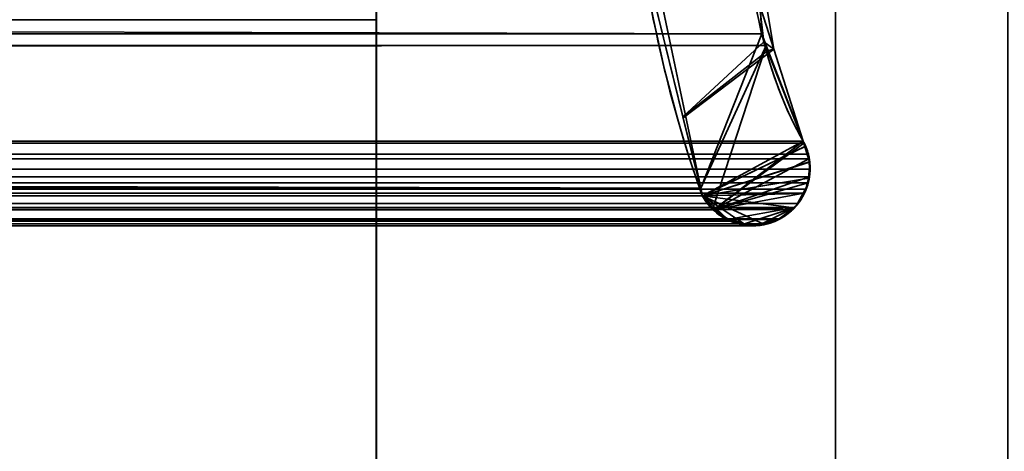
# Model space of a CAD drawing. Header units: millimetres. Extents: x -603 to 3703, y -115 to 193.
# Tile 570 of 656: x 3505.89 to 3514.47, y -5.76 to -2. Entities that reach past the tile are written whole.
import ezdxf

# ---------------------------------------------------------------- set-up
doc = ezdxf.new("R2010")
doc.units = ezdxf.units.MM
doc.layers.add('151', color=7, linetype='Continuous', true_color=0xffffff)

# ---------------------------------------------------------------- blocks, each defined once
blk = doc.blocks.new('UG_SURFACE_003')
at = {"layer": '151', "color": 252, "linetype": 'Continuous', "lineweight": 35}
for points in [[(3703.0001, -18, 2212.25), (3703.0001, 174.4, 2212.25), (2296.9999, 174.4, 2212.25), (2296.9999, -18, 2212.25)], [(2447, -18, 2062.2499), (2447, 174.4, 2062.2499), (3553, 174.4, 2062.2499), (3553, -18, 2062.2499)]]:
    blk.add_3dface(points, dxfattribs=at)
blk = doc.blocks.new('UG_SURFACE_137')
at = {"layer": '151', "color": 43, "linetype": 'Continuous', "lineweight": 35}
for points in [[(2490.9999, 0, 2), (3509.0001, 0, 2), (3509.0001, -2), (2490.9999, -2)], [(2490.9999, 0, 2017), (2490.9999, -34, 2017), (3509.0001, -34, 2017), (3509.0001, 0, 2017)], [(3509.0001, 0, 2), (3509.0001, -16, 25), (3509.0001, -16.5, 24)], [(3509.0001, 0, 2), (3509.0001, 0, 2017), (3509.0001, -16, 27), (3509.0001, -16, 25)], [(3509.0001, 0, 2017), (3509.0001, -34, 2017), (3509.0001, -34), (3509.0001, -26, 27)], [(3509.0001, -26, 27), (3509.0001, -16, 27), (3509.0001, 0, 2017)], [(3509.0001, -16.5, 24), (3509.0001, -16.5, 14), (3509.0001, -2), (3509.0001, 0, 2)], [(2490.9999, -34), (2490.9999, -2), (3509.0001, -2), (3509.0001, -34)], [(3509.0001, -34), (3509.0001, -2), (3509.0001, -16.5, 14), (3509.0001, -25.5, 14)]]:
    blk.add_3dface(points, dxfattribs=at)
blk = doc.blocks.new('UG_SURFACE_163')
at = {"layer": '151', "color": 7, "linetype": 'Continuous', "lineweight": 35}
for points in [[(3512.3572, -2.122, 2019.6073), (2487.7391, 0.3112, 2019.511), (2487.6506, -2.0889, 2019.5994)], [(3512.3572, -2.122, 2019.6073), (3512.2144, 0.3101, 2019.4643), (2487.7391, 0.3112, 2019.511)], [(3512.2144, 0.3101, 2019.4643), (3512.3572, -2.122, 2019.6073), (3511.8258, -3.4652, 2019.0759), (3511.3459, -1.1811, 2018.5959)], [(3511.8258, -3.4652, 2019.0759), (2488.1754, -3.4655, 2019.0747), (2488.6947, -1.1994, 2018.5554)], [(2488.6947, -1.1994, 2018.5554), (3511.3459, -1.1811, 2018.5959), (3511.8258, -3.4652, 2019.0759)], [(2487.6506, -2.0889, 2019.5994), (2487.5996, -2.2228, 2019.6505), (3512.3973, -2.2253, 2019.6471)], [(2487.6506, -2.0889, 2019.5994), (3512.3973, -2.2253, 2019.6471), (3512.3572, -2.122, 2019.6073)], [(3511.8258, -3.4652, 2019.0759), (3512.3572, -2.122, 2019.6073), (3512.3973, -2.2253, 2019.6471)], [(3512.3973, -2.2253, 2019.6471), (2487.5996, -2.2228, 2019.6505), (2487.2818, -3.0566, 2019.9683)], [(2487.2818, -3.0566, 2019.9683), (3512.7182, -3.0566, 2019.9683), (3512.3973, -2.2253, 2019.6471)], [(3511.9295, -3.6511, 2019.1796), (3511.8399, -3.5319, 2019.0897), (3511.8258, -3.4652, 2019.0759), (3512.3973, -2.2253, 2019.6471)], [(3512.3973, -2.2253, 2019.6471), (3512.7182, -3.0566, 2019.9683), (3511.9367, -3.6559, 2019.1867), (3511.9295, -3.6511, 2019.1796)], [(3512.7635, -3.1716, 2020.0133), (3512.7251, -3.0741, 2019.9752), (2487.2749, -3.0741, 2019.9752), (2487.2365, -3.1716, 2020.0133)], [(2487.2749, -3.0741, 2019.9752), (3512.7251, -3.0741, 2019.9752), (3512.7182, -3.0566, 2019.9683), (2487.2818, -3.0566, 2019.9683)], [(3511.9367, -3.6559, 2019.1867), (3512.7182, -3.0566, 2019.9683), (3512.7251, -3.0741, 2019.9752)], [(3511.9367, -3.6559, 2019.1867), (3512.7251, -3.0741, 2019.9752), (3512.7635, -3.1716, 2020.0133), (3512.768, -3.2122, 2020.0181)], [(2487.2365, -3.1716, 2020.0133), (2487.232, -3.2122, 2020.0181), (3512.768, -3.2122, 2020.0181)], [(2487.2365, -3.1716, 2020.0133), (3512.768, -3.2122, 2020.0181), (3512.7635, -3.1716, 2020.0133)], [(3512.7785, -3.3021, 2020.0286), (2487.232, -3.2122, 2020.0181), (2487.2215, -3.3021, 2020.0286)], [(3512.7785, -3.3021, 2020.0286), (3512.768, -3.2122, 2020.0181), (2487.232, -3.2122, 2020.0181)], [(3512.768, -3.2122, 2020.0181), (3512.7785, -3.3021, 2020.0286), (3512.7697, -3.3666, 2020.0198), (3511.9367, -3.6559, 2019.1867)], [(2487.2215, -3.3021, 2020.0286), (2487.2303, -3.3666, 2020.0198), (3512.7697, -3.3666, 2020.0198), (3512.7785, -3.3021, 2020.0286)], [(3512.7442, -3.4761, 2019.9943), (2487.2303, -3.3666, 2020.0198), (2487.2377, -3.4209, 2020.0121)], [(3512.7442, -3.4761, 2019.9943), (3512.7623, -3.4209, 2020.0121), (2487.2303, -3.3666, 2020.0198)], [(3512.7623, -3.4209, 2020.0121), (3512.7697, -3.3666, 2020.0198), (2487.2303, -3.3666, 2020.0198)], [(2487.2377, -3.4209, 2020.0121), (2487.2737, -3.513, 2019.9764), (3512.7249, -3.5104, 2019.9747)], [(3512.7249, -3.5104, 2019.9747), (3512.7442, -3.4761, 2019.9943), (2487.2377, -3.4209, 2020.0121)], [(3511.9367, -3.6559, 2019.1867), (3512.7697, -3.3666, 2020.0198), (3512.7623, -3.4209, 2020.0121)], [(3512.7623, -3.4209, 2020.0121), (3512.7442, -3.4761, 2019.9943), (3512.7249, -3.5104, 2019.9747), (3511.9367, -3.6559, 2019.1867)], [(3512.6736, -3.6004, 2019.9237), (3512.7249, -3.5104, 2019.9747), (2487.2737, -3.513, 2019.9764)], [(3512.6736, -3.6004, 2019.9237), (2487.2737, -3.513, 2019.9764), (2487.2797, -3.5281, 2019.9704)], [(3511.8399, -3.5319, 2019.0897), (2488.1601, -3.5319, 2019.0897), (2488.1754, -3.4655, 2019.0747)], [(2488.1754, -3.4655, 2019.0747), (3511.8258, -3.4652, 2019.0759), (3511.8399, -3.5319, 2019.0897)], [(3511.9367, -3.6559, 2019.1867), (3512.7249, -3.5104, 2019.9747), (3512.6736, -3.6004, 2019.9237), (3512.6421, -3.6358, 2019.8922)], [(2487.2797, -3.5281, 2019.9704), (2487.359, -3.634, 2019.891), (3512.6421, -3.6358, 2019.8922)], [(3512.6421, -3.6358, 2019.8922), (3512.6736, -3.6004, 2019.9237), (2487.2797, -3.5281, 2019.9704)], [(2488.0705, -3.6511, 2019.1796), (3511.8399, -3.5319, 2019.0897), (3511.9295, -3.6511, 2019.1796)], [(2488.0705, -3.6511, 2019.1796), (2488.1601, -3.5319, 2019.0897), (3511.8399, -3.5319, 2019.0897)], [(3512.6288, -3.6509, 2019.8786), (2487.359, -3.634, 2019.891), (2487.3729, -3.6524, 2019.8772)], [(3512.6288, -3.6509, 2019.8786), (3512.6421, -3.6358, 2019.8922), (2487.359, -3.634, 2019.891)], [(3512.6288, -3.6509, 2019.8786), (2487.3729, -3.6524, 2019.8772), (2487.483, -3.7332, 2019.7668)], [(2487.483, -3.7332, 2019.7668), (3512.517, -3.7332, 2019.7668), (3512.6288, -3.6509, 2019.8786)], [(2488.0633, -3.6559, 2019.1867), (3511.9367, -3.6559, 2019.1867), (3512.0602, -3.7382, 2019.3102), (2487.9398, -3.7382, 2019.3102)], [(3511.9295, -3.6511, 2019.1796), (2488.0633, -3.6559, 2019.1867), (2488.0705, -3.6511, 2019.1796)], [(3511.9295, -3.6511, 2019.1796), (3511.9367, -3.6559, 2019.1867), (2488.0633, -3.6559, 2019.1867)], [(3512.0602, -3.7382, 2019.3102), (3511.9367, -3.6559, 2019.1867), (3512.6421, -3.6358, 2019.8922)], [(3512.6421, -3.6358, 2019.8922), (3512.2063, -3.7758, 2019.4561), (3512.0835, -3.7538, 2019.3336), (3512.0602, -3.7382, 2019.3102)], [(3512.2063, -3.7758, 2019.4561), (3512.6421, -3.6358, 2019.8922), (3512.5005, -3.7378, 2019.7506), (3512.3606, -3.7769, 2019.6106)], [(3512.6421, -3.6358, 2019.8922), (3512.6288, -3.6509, 2019.8786), (3512.517, -3.7332, 2019.7668), (3512.5005, -3.7378, 2019.7506)], [(2487.4995, -3.7378, 2019.7506), (3512.5005, -3.7378, 2019.7506), (3512.517, -3.7332, 2019.7668), (2487.483, -3.7332, 2019.7668)], [(2487.6394, -3.7769, 2019.6106), (3512.3606, -3.7769, 2019.6106), (3512.5005, -3.7378, 2019.7506), (2487.4995, -3.7378, 2019.7506)], [(3512.0835, -3.7538, 2019.3336), (2487.7937, -3.7758, 2019.4561), (2487.9165, -3.7538, 2019.3336)], [(3512.0835, -3.7538, 2019.3336), (3512.2063, -3.7758, 2019.4561), (2487.7937, -3.7758, 2019.4561)], [(2487.9165, -3.7538, 2019.3336), (3512.0602, -3.7382, 2019.3102), (3512.0835, -3.7538, 2019.3336)], [(2487.9165, -3.7538, 2019.3336), (2487.9398, -3.7382, 2019.3102), (3512.0602, -3.7382, 2019.3102)], [(3512.3026, -3.7931, 2019.5527), (2487.6394, -3.7769, 2019.6106), (2487.6974, -3.7931, 2019.5527)], [(3512.3026, -3.7931, 2019.5527), (3512.3606, -3.7769, 2019.6106), (2487.6394, -3.7769, 2019.6106)], [(2487.6974, -3.7931, 2019.5527), (3512.2063, -3.7758, 2019.4561), (3512.3026, -3.7931, 2019.5527)], [(2487.6974, -3.7931, 2019.5527), (2487.7937, -3.7758, 2019.4561), (3512.2063, -3.7758, 2019.4561)], [(3512.3606, -3.7769, 2019.6106), (3512.3026, -3.7931, 2019.5527), (3512.2063, -3.7758, 2019.4561)]]:
    blk.add_3dface(points, dxfattribs=at)
blk = doc.blocks.new('UG_SURFACE_164')
at = {"layer": '151', "color": 7, "linetype": 'Continuous', "lineweight": 35}
for points in [[(3511.2858, -1.283, 2018.5359), (3511.6706, -2.845, 2018.9207), (3512.3751, -2.1926, 2019.6249), (3512.1839, -0.585, 2019.4337)], [(3512.4638, -2.2577, -7.75), (3512.2597, -1.6173, -7.75), (3512.1839, -0.585, 2019.4337)], [(3512.1839, -0.585, 2019.4337), (3512.3751, -2.1926, 2019.6249), (3512.4638, -2.2577, -7.75)], [(3511.2858, -1.283, -7.75), (3511.6706, -2.845, 2018.9207), (3511.2858, -1.283, 2018.5359)], [(3511.2858, -1.283, -7.75), (3511.6732, -2.8554, -7.75), (3511.6706, -2.845, 2018.9207)], [(3511.6732, -2.8554, -7.75), (3511.2858, -1.283, -7.75), (3512.2597, -1.6173, -7.75), (3512.4638, -2.2577, -7.75)], [(3512.4066, -2.272, 2019.6567), (3512.3751, -2.1926, 2019.6249), (3511.6706, -2.845, 2018.9207)], [(3512.3751, -2.1926, 2019.6249), (3512.4066, -2.272, 2019.6567), (3512.4638, -2.2577, -7.75)], [(3512.7182, -3.0566, 2019.9683), (3512.4066, -2.272, 2019.6567), (3511.6706, -2.845, 2018.9207), (3511.8399, -3.5319, 2019.0897)], [(3511.8399, -3.5319, -7.75), (3511.6732, -2.8554, -7.75), (3512.4638, -2.2577, -7.75), (3512.7182, -3.0566, -7.75)], [(3512.7182, -3.0566, -7.75), (3512.4638, -2.2577, -7.75), (3512.4066, -2.272, 2019.6567)], [(3512.4066, -2.272, 2019.6567), (3512.7182, -3.0566, 2019.9683), (3512.7182, -3.0566, -7.75)], [(3511.8399, -3.5319, -7.75), (3511.8399, -3.5319, 2019.0897), (3511.6706, -2.845, 2018.9207), (3511.6732, -2.8554, -7.75)], [(3512.7182, -3.0566, -7.75), (3512.732, -3.1027, -7.75), (3511.8399, -3.5319, -7.75)], [(3511.8399, -3.5319, 2019.0897), (3512.7351, -3.1036, 2019.9852), (3512.7182, -3.0566, 2019.9683)], [(3512.732, -3.1027, -7.75), (3512.7182, -3.0566, -7.75), (3512.7182, -3.0566, 2019.9683)], [(3512.7182, -3.0566, 2019.9683), (3512.7351, -3.1036, 2019.9852), (3512.732, -3.1027, -7.75)], [(3511.8399, -3.5319, -7.75), (3512.732, -3.1027, -7.75), (3512.7726, -3.2386, -7.75)], [(3511.8399, -3.5319, 2019.0897), (3512.7716, -3.2381, 2020.0214), (3512.7699, -3.2006, 2020.0198), (3512.7351, -3.1036, 2019.9852)], [(3512.7726, -3.2386, -7.75), (3512.732, -3.1027, -7.75), (3512.7351, -3.1036, 2019.9852)], [(3512.7351, -3.1036, 2019.9852), (3512.7699, -3.2006, 2020.0198), (3512.7726, -3.2386, -7.75)], [(3512.7671, -3.379, 2020.0171), (3512.7761, -3.3434, 2020.0262), (3512.7716, -3.2381, 2020.0214), (3511.8399, -3.5319, 2019.0897)], [(3512.7726, -3.2386, -7.75), (3512.7771, -3.2537, -7.75), (3512.7637, -3.3802, -7.75), (3511.8399, -3.5319, -7.75)], [(3512.7671, -3.379, 2020.0171), (3512.7637, -3.3802, -7.75), (3512.7771, -3.2537, -7.75)], [(3512.7771, -3.2537, -7.75), (3512.7761, -3.3434, 2020.0262), (3512.7671, -3.379, 2020.0171)], [(3512.7699, -3.2006, 2020.0198), (3512.7716, -3.2381, 2020.0214), (3512.7726, -3.2386, -7.75)], [(3512.7771, -3.2537, -7.75), (3512.7716, -3.2381, 2020.0214), (3512.7761, -3.3434, 2020.0262)], [(3512.7771, -3.2537, -7.75), (3512.7726, -3.2386, -7.75), (3512.7716, -3.2381, 2020.0214)], [(3512.7242, -3.5127, 2019.974), (3512.7394, -3.4879, 2019.9895), (3512.7671, -3.379, 2020.0171), (3511.8399, -3.5319, 2019.0897)], [(3512.7637, -3.3802, -7.75), (3512.7578, -3.4365, -7.75), (3512.7177, -3.511, -7.75), (3511.8399, -3.5319, -7.75)], [(3512.7637, -3.3802, -7.75), (3512.7671, -3.379, 2020.0171), (3512.7394, -3.4879, 2019.9895)], [(3512.7394, -3.4879, 2019.9895), (3512.7578, -3.4365, -7.75), (3512.7637, -3.3802, -7.75)], [(3512.7177, -3.511, -7.75), (3512.661, -3.6162, -7.75), (3512.6345, -3.6377, -7.75), (3511.8399, -3.5319, -7.75)], [(3511.8399, -3.5319, 2019.0897), (3512.6362, -3.6376, 2019.886), (3512.6572, -3.6207, 2019.907), (3512.7242, -3.5127, 2019.974)], [(3512.7177, -3.511, -7.75), (3512.7242, -3.5127, 2019.974), (3512.6572, -3.6207, 2019.907)], [(3512.6572, -3.6207, 2019.907), (3512.661, -3.6162, -7.75), (3512.7177, -3.511, -7.75)], [(3512.7242, -3.5127, 2019.974), (3512.7177, -3.511, -7.75), (3512.7578, -3.4365, -7.75)], [(3512.7578, -3.4365, -7.75), (3512.7394, -3.4879, 2019.9895), (3512.7242, -3.5127, 2019.974)], [(3511.8697, -3.5803, 2019.1195), (3511.8399, -3.5319, -7.75), (3511.9367, -3.6461, -7.75)], [(3511.8697, -3.5803, 2019.1195), (3511.8399, -3.5319, 2019.0897), (3511.8399, -3.5319, -7.75)], [(3511.8399, -3.5319, -7.75), (3512.2073, -3.7788, -7.75), (3512.1365, -3.7728, -7.75), (3512.0518, -3.7295, -7.75)], [(3511.8399, -3.5319, -7.75), (3512.6345, -3.6377, -7.75), (3512.517, -3.7332, -7.75), (3512.3761, -3.7785, -7.75)], [(3512.3761, -3.7785, -7.75), (3512.3401, -3.79, -7.75), (3512.2073, -3.7788, -7.75), (3511.8399, -3.5319, -7.75)], [(3511.9367, -3.6461, -7.75), (3511.8399, -3.5319, -7.75), (3512.0518, -3.7295, -7.75)], [(3512.0492, -3.7285, 2019.2993), (3511.8399, -3.5319, 2019.0897), (3511.8697, -3.5803, 2019.1195), (3511.9348, -3.642, 2019.1846)], [(3512.0492, -3.7285, 2019.2993), (3512.2082, -3.7758, 2019.4583), (3512.6362, -3.6376, 2019.886), (3511.8399, -3.5319, 2019.0897)], [(3511.9367, -3.6461, -7.75), (3511.9348, -3.642, 2019.1846), (3511.8697, -3.5803, 2019.1195)], [(3512.0153, -3.7184, 2019.2654), (3511.9348, -3.642, 2019.1846), (3511.9367, -3.6461, -7.75)], [(3511.9348, -3.642, 2019.1846), (3512.0153, -3.7184, 2019.2654), (3512.0492, -3.7285, 2019.2993)], [(3512.0153, -3.7184, 2019.2654), (3511.9367, -3.6461, -7.75), (3511.9731, -3.6892, -7.75)], [(3512.0518, -3.7295, -7.75), (3511.9731, -3.6892, -7.75), (3511.9367, -3.6461, -7.75)], [(3512.6362, -3.6376, 2019.886), (3512.2082, -3.7758, 2019.4583), (3512.2678, -3.7935, 2019.5179), (3512.3758, -3.7674, 2019.6257)], [(3512.3758, -3.7674, 2019.6257), (3512.517, -3.7332, 2019.7668), (3512.6362, -3.6376, 2019.886)], [(3512.6345, -3.6377, -7.75), (3512.6362, -3.6376, 2019.886), (3512.517, -3.7332, 2019.7668)], [(3512.517, -3.7332, 2019.7668), (3512.517, -3.7332, -7.75), (3512.6345, -3.6377, -7.75)], [(3512.6362, -3.6376, 2019.886), (3512.6345, -3.6377, -7.75), (3512.661, -3.6162, -7.75)], [(3512.661, -3.6162, -7.75), (3512.6572, -3.6207, 2019.907), (3512.6362, -3.6376, 2019.886)], [(3512.0153, -3.7184, 2019.2654), (3511.9731, -3.6892, -7.75), (3512.0518, -3.7295, -7.75)], [(3512.0518, -3.7295, -7.75), (3512.0492, -3.7285, 2019.2993), (3512.0153, -3.7184, 2019.2654)], [(3512.1365, -3.7728, -7.75), (3512.2082, -3.7758, 2019.4583), (3512.0492, -3.7285, 2019.2993)], [(3512.0492, -3.7285, 2019.2993), (3512.0518, -3.7295, -7.75), (3512.1365, -3.7728, -7.75)], [(3512.1365, -3.7728, -7.75), (3512.2073, -3.7788, -7.75), (3512.2082, -3.7758, 2019.4583)], [(3512.3401, -3.79, -7.75), (3512.3758, -3.7674, 2019.6257), (3512.2678, -3.7935, 2019.5179)], [(3512.3401, -3.79, -7.75), (3512.3761, -3.7785, -7.75), (3512.3758, -3.7674, 2019.6257)], [(3512.517, -3.7332, -7.75), (3512.517, -3.7332, 2019.7668), (3512.3758, -3.7674, 2019.6257)], [(3512.3758, -3.7674, 2019.6257), (3512.3761, -3.7785, -7.75), (3512.517, -3.7332, -7.75)], [(3512.2082, -3.7758, 2019.4583), (3512.2073, -3.7788, -7.75), (3512.3401, -3.79, -7.75)], [(3512.3401, -3.79, -7.75), (3512.2678, -3.7935, 2019.5179), (3512.2082, -3.7758, 2019.4583)]]:
    blk.add_3dface(points, dxfattribs=at)
blk = doc.blocks.new('UG_SURFACE_167')
at = {"layer": '151', "color": 252, "linetype": 'Continuous', "lineweight": 35}
for points in [[(2485.5001, -29.92, 2021.75), (3514.4999, -29.92, 2021.75), (3514.4999, 14.42, 2021.75), (2485.5001, 14.42, 2021.75)], [(2487, -29.92, 2020.2501), (2487, 14.42, 2020.2501), (3513, 14.42, 2020.2501), (3513, -29.92, 2020.2501)], [(3514.4999, 14.42, 2021.75), (3514.4999, -29.92, 2021.75), (3513, -29.92, 2020.2501), (3513, 14.42, 2020.2501)]]:
    blk.add_3dface(points, dxfattribs=at)
blk = doc.blocks.new('UG_SURFACE_168')
at = {"layer": '151', "color": 252, "linetype": 'Continuous', "lineweight": 35}
for points in [[(3513, -29.92, 2020.2501), (3513, 14.42, 2020.2501), (3513, 14.42, -7.75), (3513, -29.92, -7.75)], [(3513, -29.92, -7.75), (3513, 14.42, -7.75), (3514.4999, 14.42, -7.75), (3514.4999, -29.92, -7.75)], [(3514.4999, -29.92, 2021.75), (3514.4999, 14.42, 2021.75), (3513, 14.42, 2020.2501), (3513, -29.92, 2020.2501)]]:
    blk.add_3dface(points, dxfattribs=at)

msp = doc.modelspace()

# ---------------------------------------------------------------- linework, layer by layer
at = {"layer": '151', "color": 252, "linetype": 'Continuous', "lineweight": 35, "true_color": 0x939598}
for p, q in [((3513, -29.92, 2020.25), (3513, 14.42, 2020.25)), ((3513, -29.92, -7.75), (3513, 14.42, -7.75)), ((3513, -29.92, 2020.25), (3513, 14.42, 2020.25)), ((3509, 0, 2017), (3509, -34, 2017)), ((2491, -2), (3509, -2)), ((3509, -2), (3509, -34)), ((3512.7183, -3.0566, 2019.9683), (2487.2817, -3.0566, 2019.9683)), ((3512.7183, -3.0566, -7.75), (3512.7183, -3.0566, 2019.9683)), ((3511.8398, -3.5319, 2019.0898), (2488.1602, -3.5319, 2019.0898)), ((3511.8398, -3.5319, -7.75), (3511.8398, -3.5319, 2019.0898)), ((3512.5169, -3.7332, 2019.7669), (2487.4831, -3.7332, 2019.7669)), ((3512.5169, -3.7332, -7.75), (3512.5169, -3.7332, 2019.7669))]:
    msp.add_line(p, q, dxfattribs=at)
for points in [[(3512.7183, -3.0566, -7.75), (3511.9096, -1.668, -7.75), (3512.2322, 0.6697, -7.75), (3512.175, 2.6459, -7.75)], [(3512.175, 2.6459, 2019.425), (3512.2322, 0.6697, 2019.4822), (3511.9096, -1.668, 2019.1596), (3512.7183, -3.0566, 2019.9683)], [(3511.8398, -3.5319, 2019.0898), (3511.3398, -2.1669, 2018.5898), (3511.0783, -0.2606, 2018.3283), (3511.1926, 0.5499, 2018.4426)], [(3511.1926, 0.5499, -7.75), (3511.0783, -0.2606, -7.75), (3511.3398, -2.1669, -7.75), (3511.8398, -3.5319, -7.75)], [(3512.7183, -3.0566, 2019.9683), (3512.8497, -3.2988, 2020.0997), (3512.7594, -3.602, 2020.0094), (3512.5169, -3.7332, 2019.7669)], [(3512.7183, -3.0566, -7.75), (3512.8497, -3.2988, -7.75), (3512.7594, -3.602, -7.75), (3512.5169, -3.7332, -7.75)], [(3512.5169, -3.7332, 2019.7669), (3512.2742, -3.8648, 2019.5242), (3511.971, -3.7744, 2019.221), (3511.8398, -3.5319, 2019.0898)], [(3511.8398, -3.5319, -7.75), (3511.971, -3.7744, -7.75), (3512.2742, -3.8648, -7.75), (3512.5169, -3.7332, -7.75)]]:
    msp.add_open_spline(points, degree=3, dxfattribs=at)
for points, knots in [([(3512.7183, -3.0566, 2019.9683), (3512.4958, -2.6745, 2019.7458), (3512.3596, -2.2152, 2019.6096), (3512.1993, -1.2668, 2019.4493), (3512.1711, -0.7791, 2019.4211), (3512.1428, 0.6888, 2019.3928), (3512.2033, 1.6671, 2019.4533), (3512.175, 2.6459, 2019.425)], [0, 0, 0, 0, 0.25, 0.25, 0.5, 0.5, 1, 1, 1, 1]), ([(3511.1926, 0.5499, 2018.4426), (3511.143, 0.1984, 2018.393), (3511.1642, -0.1546, 2018.4142), (3511.2225, -0.8574, 2018.4725), (3511.2695, -1.2037, 2018.5195), (3511.4466, -2.232, 2018.6966), (3511.6093, -2.9028, 2018.8593), (3511.8398, -3.5319, 2019.0898)], [0, 0, 0, 0, 0.25, 0.25, 0.5, 0.5, 1, 1, 1, 1]), ([(3512.7183, -3.0566, 2019.9683), (3512.7372, -3.0914, 2019.9872), (3512.7529, -3.1304, 2020.0029), (3512.774, -3.2131, 2020.024), (3512.7794, -3.2581, 2020.0294), (3512.7779, -3.3425, 2020.0279), (3512.7722, -3.3831, 2020.0222), (3512.7572, -3.4399, 2020.0072), (3512.7512, -3.4583, 2020.0012), (3512.7261, -3.5226, 2019.9761), (3512.7015, -3.5646, 2019.9515), (3512.6596, -3.6187, 2019.9096), (3512.6445, -3.6355, 2019.8945), (3512.5942, -3.6847, 2019.8442), (3512.5562, -3.712, 2019.8062), (3512.5169, -3.7332, 2019.7669)], [0, 0, 0, 0, 0.152287, 0.152287, 0.306001, 0.306001, 0.446166, 0.446166, 0.515799, 0.515799, 0.70073, 0.70073, 0.794034, 0.794034, 1, 1, 1, 1]), ([(3512.5169, -3.7332, 2019.7669), (3512.4489, -3.7701, 2019.6989), (3512.3754, -3.7897, 2019.6254), (3512.2291, -3.7966, 2019.4791), (3512.1541, -3.7837, 2019.4041), (3512.0292, -3.7307, 2019.2792), (3511.9762, -3.6968, 2019.2262), (3511.8958, -3.6181, 2019.1458), (3511.8647, -3.578, 2019.1147), (3511.8398, -3.5319, 2019.0898)], [0, 0, 0, 0, 0.298689, 0.298689, 0.60048, 0.60048, 0.832685, 0.832685, 1, 1, 1, 1])]:
    msp.add_open_spline(points, degree=3, knots=knots, dxfattribs=at)

# ---------------------------------------------------------------- block references
for name in ['UG_SURFACE_003', 'UG_SURFACE_167', 'UG_SURFACE_168', 'UG_SURFACE_137', 'UG_SURFACE_164', 'UG_SURFACE_163']:
    msp.add_blockref(name, (0, 0), dxfattribs=at)

doc.saveas('drawing.dxf')
